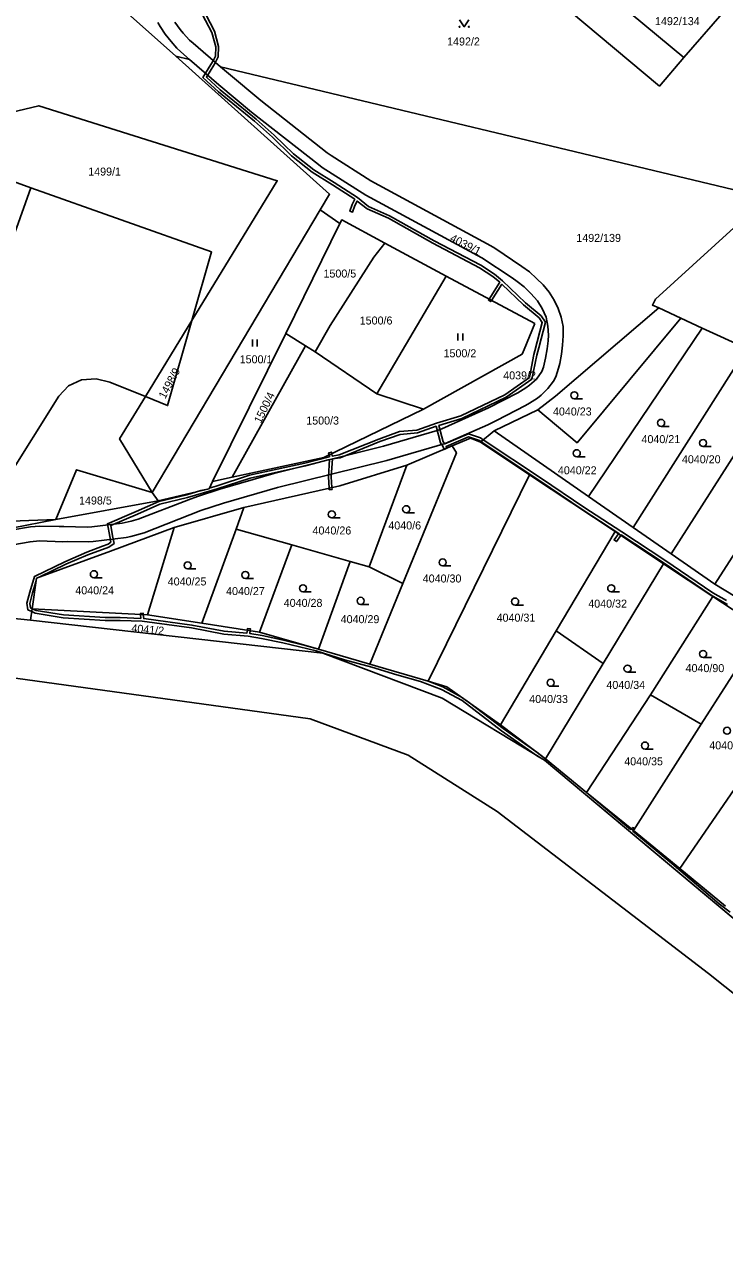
# Model space of a CAD drawing. Extents: x -869103 to -863415, y -1015889 to -1012477.
# Drawn here: x -865245.4 to -865096.7, y -1015520 to -1015262 of the extents above; entities that cross this region are included whole.
import ezdxf

# ---------------------------------------------------------------- set-up
doc = ezdxf.new("R2010")
doc.units = 0
for name, color, linetype in [('Hranice parcel', 7, 'Continuous'), ('Parcelní čísla', 7, 'Continuous'), ('Věcná břemena k části', 7, 'Continuous'), ('Značky kultur', 7, 'Continuous')]:
    doc.layers.add(name, color=color, linetype=linetype)

msp = doc.modelspace()

# ---------------------------------------------------------------- linework, layer by layer
at = {"layer": 'Hranice parcel'}
for p, q in [((-865213.28, -1015268.76), (-865234.45, -1015249.76)), ((-865116.58, -1015259.74), (-865105.38, -1015269.05)), ((-865105.38, -1015269.05), (-865097.3, -1015259.66)), ((-865210.36, -1015269.46), (-865212.22, -1015267.84)), ((-865209.6, -1015266.01), (-865203.75, -1015271.04)), ((-865213.28, -1015268.76), (-865210.36, -1015269.46)), ((-865204.15, -1015274.87), (-865210.36, -1015269.46)), ((-865203.75, -1015271.04), (-865202.12, -1015272.45)), ((-865250.94, -1015294.25), (-865244.04, -1015296.7)), ((-865244.04, -1015296.7), (-865247.46, -1015306.29)), ((-865111.41, -1015320.38), (-865087.79, -1015298.83)), ((-865182.6, -1015301.39), (-865218.32, -1015361.46)), ((-865178.43, -1015304.31), (-865182.6, -1015301.39)), ((-865178.43, -1015304.31), (-865189.94, -1015327.65)), ((-865168.91, -1015308.45), (-865155.86, -1015315.46)), ((-865155.86, -1015315.46), (-865170.62, -1015340.46)), ((-865155.86, -1015315.46), (-865137.06, -1015325.56)), ((-865106.02, -1015324.43), (-865110.73, -1015322.25)), ((-865101.5, -1015326.52), (-865106.02, -1015324.43)), ((-865209.84, -1015324.88), (-865219.73, -1015341.07)), ((-865101.5, -1015326.52), (-865125.62, -1015362.3)), ((-865092.06, -1015330.89), (-865101.5, -1015326.52)), ((-865189.94, -1015327.65), (-865205.45, -1015359.09)), ((-865185.73, -1015330.31), (-865189.94, -1015327.65)), ((-865185.73, -1015330.31), (-865201.32, -1015358.2)), ((-865183.69, -1015331.6), (-865185.73, -1015330.31)), ((-865170.62, -1015340.46), (-865183.69, -1015331.6)), ((-865139.71, -1015332.06), (-865160.71, -1015343.78)), ((-865092.06, -1015330.89), (-865116.18, -1015368.87)), ((-865083.02, -1015335.08), (-865108.09, -1015374.5)), ((-865072.64, -1015339.88), (-865098.84, -1015380.94)), ((-865170.62, -1015340.46), (-865160.71, -1015343.78)), ((-865145.68, -1015348.34), (-865136.43, -1015343.91)), ((-865148.61, -1015350.74), (-865145.68, -1015348.34)), ((-865125.62, -1015362.3), (-865145.68, -1015348.34)), ((-865164.25, -1015355.67), (-865154.57, -1015351.56)), ((-865148.61, -1015350.74), (-865138.16, -1015357.68)), ((-865164.25, -1015355.67), (-865172.25, -1015377.21)), ((-865201.32, -1015358.2), (-865205.45, -1015359.09)), ((-865159.68, -1015401.55), (-865138.16, -1015357.68)), ((-865138.16, -1015357.68), (-865119.97, -1015369.76)), ((-865217.04, -1015363.21), (-865238.76, -1015367.17)), ((-865217.04, -1015363.21), (-865218.32, -1015361.46)), ((-865116.18, -1015368.87), (-865125.62, -1015362.3)), ((-865213.59, -1015368.92), (-865198.82, -1015364.61)), ((-865200.49, -1015369.22), (-865198.82, -1015364.61)), ((-865219.27, -1015387.47), (-865213.59, -1015368.92)), ((-865207.73, -1015389.23), (-865200.49, -1015369.22)), ((-865200.49, -1015369.22), (-865188.64, -1015372.57)), ((-865132.49, -1015390.85), (-865119.97, -1015369.76)), ((-865119.97, -1015369.76), (-865109.72, -1015376.57)), ((-865108.09, -1015374.5), (-865116.18, -1015368.87)), ((-865195.47, -1015391.1), (-865188.64, -1015372.57)), ((-865188.64, -1015372.57), (-865176.23, -1015376.08)), ((-865182.96, -1015394.75), (-865176.23, -1015376.08)), ((-865176.23, -1015376.08), (-865172.25, -1015377.21)), ((-865098.84, -1015380.94), (-865108.09, -1015374.5)), ((-865172.25, -1015377.21), (-865165.04, -1015380.75)), ((-865122.57, -1015397.81), (-865109.72, -1015376.57)), ((-865109.72, -1015376.57), (-865099.28, -1015383.51)), ((-865243.76, -1015386.14), (-865242.83, -1015379.65)), ((-865172.09, -1015397.93), (-865165.04, -1015380.75)), ((-865094.54, -1015383.53), (-865098.84, -1015380.94)), ((-865112.52, -1015404.41), (-865099.28, -1015383.51)), ((-865099.28, -1015383.51), (-865088.8, -1015390.47)), ((-865244.1, -1015388.54), (-865243.76, -1015386.14)), ((-865243.76, -1015386.14), (-865219.27, -1015387.47)), ((-865248.23, -1015388.16), (-865244.1, -1015388.54)), ((-865219.27, -1015387.47), (-865207.73, -1015389.23)), ((-865207.73, -1015389.23), (-865195.47, -1015391.1)), ((-865195.47, -1015391.1), (-865182.96, -1015394.75)), ((-865144.32, -1015410.78), (-865132.49, -1015390.85)), ((-865132.49, -1015390.85), (-865122.57, -1015397.81)), ((-865088.8, -1015390.47), (-865101.71, -1015410.66)), ((-865182.96, -1015394.75), (-865172.09, -1015397.93)), ((-865172.09, -1015397.93), (-865159.68, -1015401.55)), ((-865134.79, -1015418.01), (-865122.57, -1015397.81)), ((-865106.28, -1015441.34), (-865076.8, -1015398.43)), ((-865126.06, -1015425.16), (-865112.52, -1015404.41)), ((-865101.71, -1015410.66), (-865112.52, -1015404.41)), ((-865144.32, -1015410.78), (-865134.79, -1015418.01)), ((-865116.13, -1015433.28), (-865101.71, -1015410.66)), ((-865134.79, -1015418.01), (-865126.06, -1015425.16)), ((-865126.06, -1015425.16), (-865116.13, -1015433.28)), ((-865116.13, -1015433.28), (-865106.28, -1015441.34)), ((-865106.28, -1015441.34), (-865096.56, -1015449.3))]:
    msp.add_line(p, q, dxfattribs=at)
for points in [[(-865105.38, -1015269.05), (-865110.61, -1015275.12), (-865142.26, -1015248.53), (-865146.27, -1015246.69), (-865149.62, -1015245.67), (-865150.51, -1015249.45), (-865159.2, -1015247.36), (-865158.35, -1015243.8), (-865160.42, -1015243.24), (-865163.12, -1015242), (-865165.53, -1015240.46), (-865168.94, -1015244.46), (-865178.93, -1015236.24), (-865175.56, -1015232.29), (-865187.88, -1015222.27), (-865190.53, -1015222.23)], [(-865212.22, -1015267.84), (-865213.06, -1015267.04), (-865214.27, -1015265.63), (-865215.53, -1015264.09), (-865216.62, -1015262.43), (-865217.12, -1015261.57)], [(-865213.5, -1015261.5), (-865212.34, -1015263.11), (-865211.69, -1015263.86), (-865210.34, -1015265.32), (-865209.6, -1015266.01)], [(-865182.6, -1015301.39), (-865180.63, -1015298.08), (-865213.28, -1015268.76)], [(-865202.12, -1015272.45), (-865195.23, -1015278.2), (-865181.13, -1015289.31), (-865180.31, -1015289.87), (-865171.9, -1015295.27), (-865146.42, -1015309.03), (-865145.57, -1015309.53), (-865139.79, -1015313.41), (-865138.16, -1015314.6), (-865136.7, -1015315.95), (-865135.3, -1015317.34), (-865134, -1015318.87), (-865132.92, -1015320.57), (-865132.09, -1015322.37), (-865131.48, -1015324.23), (-865131.06, -1015326.17), (-865131.01, -1015328.14), (-865131.14, -1015330.12), (-865131.41, -1015332.09), (-865131.75, -1015334.04), (-865132, -1015335.02), (-865132.6, -1015336.88), (-865133.11, -1015337.77), (-865134.28, -1015339.37), (-865135.72, -1015340.75), (-865136.51, -1015341.38), (-865138.17, -1015342.47), (-865139.04, -1015342.98), (-865145.22, -1015346.18), (-865147, -1015347.04), (-865156.09, -1015351.07), (-865168.48, -1015354.68), (-865191.67, -1015360.42), (-865203.18, -1015363.75), (-865207.93, -1015365.3), (-865220, -1015370.01), (-865222.84, -1015370.82), (-865223.84, -1015371.03), (-865230.79, -1015371.88), (-865231.78, -1015371.94), (-865236.23, -1015371.87), (-865237.24, -1015371.91), (-865242.23, -1015371.74), (-865244.23, -1015371.93), (-865251.64, -1015373.2)], [(-865203.75, -1015271.04), (-865094.98, -1015297.11), (-865087.79, -1015298.83)], [(-865252.52, -1015370.17), (-865244.11, -1015368.73), (-865242.11, -1015368.58), (-865238.07, -1015368.69), (-865237.08, -1015368.69), (-865232.1, -1015368.84), (-865231.1, -1015368.75), (-865224.67, -1015367.94), (-865222.72, -1015367.53), (-865221.26, -1015367.14), (-865210.55, -1015362.98), (-865208.66, -1015362.28), (-865203.94, -1015360.71), (-865192.43, -1015357.38), (-865169.2, -1015351.63), (-865157.76, -1015348.27), (-865156.82, -1015347.95), (-865146.85, -1015343.45), (-865140.66, -1015340.29), (-865138.98, -1015339.24), (-865138.17, -1015338.64), (-865136.69, -1015337.36), (-865135.55, -1015335.76), (-865135.19, -1015334.79), (-865134.76, -1015332.94), (-865134.41, -1015330.96), (-865134.22, -1015329.25), (-865134.14, -1015328.05), (-865134.29, -1015326.09), (-865134.66, -1015324.17), (-865135.51, -1015322.38), (-865136.48, -1015320.7), (-865137.89, -1015319.15), (-865139.29, -1015317.79), (-865140.79, -1015316.59), (-865141.87, -1015315.81), (-865148.29, -1015311.6), (-865172.92, -1015298.28), (-865182.19, -1015292.37), (-865182.99, -1015291.79), (-865197.21, -1015280.66), (-865204.15, -1015274.87)], [(-865209.84, -1015324.88), (-865191.72, -1015295.21), (-865242.37, -1015279.3), (-865272.78, -1015286.51)], [(-865209.84, -1015324.88), (-865205.68, -1015310.3), (-865244.04, -1015296.7)], [(-865178.43, -1015304.31), (-865178.05, -1015303.54), (-865168.91, -1015308.45)], [(-865183.69, -1015331.6), (-865180.51, -1015325.98), (-865171.26, -1015311.44), (-865168.91, -1015308.45)], [(-865110.73, -1015322.25), (-865112.09, -1015321.62), (-865111.41, -1015320.38)], [(-865136.43, -1015343.91), (-865132.64, -1015340.97), (-865110.73, -1015322.25)], [(-865106.02, -1015324.43), (-865128.06, -1015350.88), (-865136.43, -1015343.91)], [(-865219.73, -1015341.07), (-865215.01, -1015343), (-865209.84, -1015324.88)], [(-865137.06, -1015325.56), (-865139.31, -1015331.07), (-865139.71, -1015332.06)], [(-865219.73, -1015341.07), (-865227.25, -1015338.01), (-865230.2, -1015337.29), (-865233.31, -1015337.54), (-865236.05, -1015338.77), (-865238.1, -1015340.98), (-865249.38, -1015358.99), (-865360.91, -1015364.04)], [(-865218.32, -1015361.46), (-865225.21, -1015350.04), (-865219.73, -1015341.07)], [(-865160.71, -1015343.78), (-865181.82, -1015354.02), (-865201.32, -1015358.2)], [(-865154.57, -1015351.56), (-865150.73, -1015349.92), (-865148.61, -1015350.74)], [(-865165.04, -1015380.75), (-865153.68, -1015353.05), (-865154.57, -1015351.56)], [(-865198.82, -1015364.61), (-865178.47, -1015360.04), (-865164.25, -1015355.67)], [(-865218.32, -1015361.46), (-865234.35, -1015356.62), (-865238.76, -1015367.17)], [(-865217.04, -1015363.21), (-865206.22, -1015360.65), (-865205.45, -1015359.09)], [(-865238.76, -1015367.17), (-865324.36, -1015370.34), (-865353.77, -1015367.04), (-865363.13, -1015374.12), (-865394.48, -1015375.61), (-865394.92, -1015370.05)], [(-865238.76, -1015367.17), (-865257.63, -1015370.86), (-865262.39, -1015376.49)], [(-865242.83, -1015379.65), (-865227.15, -1015373.9), (-865213.59, -1015368.92)], [(-865016.06, -1015512.92), (-865026.06, -1015505.17), (-865092.31, -1015454.08), (-865135, -1015418.35), (-865156.75, -1015405.15), (-865182.04, -1015395.56), (-865244.1, -1015388.54)], [(-864992.6, -1015549.69), (-865034.65, -1015515.8), (-865100.2, -1015463.62), (-865145.06, -1015429.19), (-865163.94, -1015417.24), (-865184.75, -1015409.5), (-865251.5, -1015400.35), (-865259.06, -1015400.09), (-865267.63, -1015404.65), (-865272.61, -1015404.38)], [(-865159.68, -1015401.55), (-865155.72, -1015402.71), (-865144.32, -1015410.78)]]:
    msp.add_lwpolyline(points, dxfattribs=at)
at = {"layer": 'Věcná břemena k části'}
for points in [[(-865208.28, -1015258.6), (-865205.59, -1015263.69), (-865204.79, -1015266.76), (-865204.86, -1015268.75), (-865205.34, -1015269.76), (-865205.83, -1015270.54), (-865207.52, -1015273.28), (-865204.24, -1015276.35), (-865196.58, -1015282.57), (-865192.77, -1015285.95), (-865188.69, -1015289.93), (-865184.34, -1015293.38), (-865179.97, -1015296.1), (-865175.27, -1015299.16), (-865175.8, -1015300.27), (-865176.31, -1015301.69), (-865175.75, -1015301.89), (-865175.24, -1015300.51), (-865174.78, -1015299.52), (-865172.68, -1015301.19), (-865168.15, -1015303.2), (-865158.71, -1015308.49), (-865148.78, -1015313.69), (-865145.96, -1015315.56), (-865144.49, -1015316.79), (-865146.76, -1015320.35), (-865146.23, -1015320.63), (-865144.04, -1015317.2), (-865139.44, -1015321.61), (-865136.16, -1015324.37), (-865135.46, -1015325.36), (-865137.02, -1015331.34), (-865137.23, -1015332.16), (-865138.19, -1015337), (-865143.44, -1015340.67), (-865152.79, -1015345.14), (-865157.89, -1015346.7), (-865162.1, -1015348.18), (-865165.76, -1015348.51), (-865170.15, -1015350.09), (-865178.56, -1015353.47), (-865180.06, -1015353.72), (-865180.17, -1015353.22), (-865180.72, -1015353.49), (-865180.65, -1015353.84), (-865185.91, -1015355.22), (-865197.66, -1015357.8), (-865204.69, -1015360.1), (-865206.16, -1015360.54), (-865206.22, -1015360.65), (-865207.94, -1015361.06), (-865210.92, -1015361.93), (-865216.89, -1015363.35), (-865221.66, -1015365.52), (-865227.78, -1015368.08), (-865227.3, -1015370.81), (-865227.04, -1015371.99), (-865227.67, -1015372.46), (-865228.82, -1015372.88), (-865232.2, -1015374.1), (-865236.85, -1015376.16), (-865243.25, -1015379.27), (-865244.28, -1015382.59), (-865244.92, -1015384.99), (-865244.66, -1015386.4), (-865243.85, -1015386.76), (-865243.76, -1015386.14), (-865244.12, -1015385.98), (-865244.3, -1015385.01), (-865243.7, -1015382.77), (-865242.91, -1015380.2), (-865242.83, -1015379.65), (-865242.15, -1015379.4), (-865236.59, -1015376.7), (-865231.98, -1015374.66), (-865227.47, -1015373.03), (-865226.38, -1015372.25), (-865226.72, -1015370.69), (-865227.1, -1015368.44), (-865221.42, -1015366.08)], [(-865221.42, -1015366.08), (-865216.69, -1015363.93), (-865210.76, -1015362.51), (-865204.51, -1015360.68), (-865197.5, -1015358.38), (-865185.77, -1015355.8), (-865180.63, -1015354.46), (-865180.87, -1015358.14), (-865180.71, -1015360.54), (-865180.12, -1015360.41), (-865180.27, -1015358.14), (-865180.02, -1015354.32), (-865178.4, -1015354.05), (-865169.93, -1015350.65), (-865165.62, -1015349.11), (-865161.98, -1015348.78), (-865158, -1015347.38), (-865157.04, -1015350.93), (-865156.55, -1015351.64), (-865156.28, -1015352.29), (-865155.73, -1015352.05), (-865155.89, -1015351.66), (-865151.12, -1015349.64), (-865148.82, -1015350.41), (-865148.48, -1015350.64), (-865148, -1015350.24), (-865148.56, -1015349.87), (-865151.14, -1015349), (-865156.17, -1015351.13), (-865156.48, -1015350.67), (-865157.43, -1015347.19), (-865152.57, -1015345.7), (-865143.14, -1015341.19), (-865137.65, -1015337.36), (-865136.65, -1015332.3), (-865136.23, -1015330.7), (-865134.8, -1015325.24), (-865135.72, -1015323.95), (-865139.04, -1015321.17), (-865143.9, -1015316.51), (-865145.6, -1015315.08), (-865148.48, -1015313.17), (-865158.43, -1015307.97), (-865167.89, -1015302.66), (-865172.36, -1015300.67), (-865174.71, -1015298.81), (-865179.65, -1015295.6), (-865184, -1015292.88), (-865188.29, -1015289.47), (-865192.37, -1015285.51), (-865196.2, -1015282.11), (-865203.84, -1015275.89), (-865206.76, -1015273.18), (-865205.22, -1015270.69), (-865204.82, -1015270.04), (-865204.26, -1015268.89), (-865204.19, -1015266.7), (-865205.03, -1015263.47), (-865207.76, -1015258.3)], [(-865096.34, -1015384.42), (-865099.28, -1015382.74), (-865109.47, -1015375.83), (-865118.6, -1015369.81), (-865126.65, -1015364.59), (-865135.63, -1015358.45), (-865148, -1015350.24), (-865148.48, -1015350.64), (-865135.97, -1015358.95), (-865126.99, -1015365.09), (-865119.19, -1015370.14), (-865119.26, -1015370.23), (-865118.76, -1015370.56), (-865118.69, -1015370.47), (-865109.81, -1015376.33), (-865099.6, -1015383.24), (-865096.12, -1015385.24)], [(-865095.57, -1015450.59), (-865097.91, -1015448.81), (-865107.95, -1015440.29), (-865116.22, -1015433.42), (-865116.13, -1015433.28), (-865116.56, -1015432.93), (-865116.7, -1015433.02), (-865126.06, -1015425.16), (-865134.79, -1015418.01), (-865136.61, -1015416.63), (-865143.77, -1015411.61), (-865150.9, -1015406.12), (-865152.63, -1015404.9), (-865156.61, -1015402.76), (-865159.68, -1015401.55), (-865172.09, -1015397.93), (-865182.96, -1015394.75), (-865185.78, -1015393.93), (-865190.38, -1015392.81), (-865194.96, -1015391.86), (-865197.56, -1015391.39), (-865197.48, -1015390.79), (-865198.08, -1015390.7), (-865198.16, -1015391.32), (-865203.02, -1015390.94), (-865209.85, -1015389.63), (-865220.09, -1015388.24), (-865220.18, -1015387.42), (-865220.78, -1015387.39), (-865220.7, -1015388.2), (-865225.1, -1015388.02), (-865228.28, -1015388.04), (-865237.11, -1015387.46), (-865242.93, -1015386.51), (-865243.76, -1015386.14), (-865243.85, -1015386.76), (-865243.11, -1015387.09), (-865237.17, -1015388.06), (-865228.3, -1015388.64), (-865225.12, -1015388.62), (-865220.39, -1015388.81), (-865209.95, -1015390.23), (-865203.1, -1015391.54), (-865197.94, -1015391.94), (-865195.08, -1015392.44), (-865190.52, -1015393.39), (-865183.46, -1015395.11), (-865177.45, -1015396.98), (-865171.62, -1015398.57), (-865166.32, -1015400.19), (-865161.29, -1015401.57), (-865156.87, -1015403.3), (-865152.49, -1015405.65), (-865144.13, -1015412.09), (-865136.49, -1015417.44), (-865135, -1015418.35), (-865095.85, -1015451.12)]]:
    msp.add_lwpolyline(points, dxfattribs=at)
for points in [[(-865146.23, -1015320.63), (-865146.76, -1015320.35), (-865146.91, -1015320.58), (-865146.41, -1015320.9)], [(-865180.72, -1015353.49), (-865180.17, -1015353.22), (-865180.24, -1015352.88), (-865180.82, -1015353)], [(-865180.69, -1015360.85), (-865180.09, -1015360.81), (-865180.12, -1015360.41), (-865180.71, -1015360.54)], [(-865118.76, -1015370.56), (-865119.26, -1015370.23), (-865120.21, -1015371.51), (-865119.73, -1015371.87)], [(-865220.78, -1015387.39), (-865220.18, -1015387.42), (-865220.21, -1015387.07), (-865220.81, -1015387.13)], [(-865198.08, -1015390.7), (-865197.48, -1015390.79), (-865197.43, -1015390.41), (-865198.03, -1015390.33)], [(-865116.56, -1015432.93), (-865116.13, -1015433.28), (-865115.93, -1015432.97), (-865116.14, -1015432.65)]]:
    msp.add_lwpolyline(points, close=True, dxfattribs=at)
at = {"layer": 'Značky kultur'}
for p, q in [((-865197.01, -1015330.45), (-865197.01, -1015328.95)), ((-865196.01, -1015330.45), (-865196.01, -1015328.95)), ((-865153.36, -1015329.17), (-865153.36, -1015327.67)), ((-865152.36, -1015329.17), (-865152.36, -1015327.67)), ((-865128.66, -1015341.54), (-865126.91, -1015341.54)), ((-865110.24, -1015347.41), (-865108.49, -1015347.41)), ((-865101.33, -1015351.69), (-865099.58, -1015351.69)), ((-865128.14, -1015353.85), (-865126.39, -1015353.85)), ((-865164.36, -1015365.75), (-865162.61, -1015365.75)), ((-865180.15, -1015366.85), (-865178.4, -1015366.85)), ((-865210.75, -1015377.68), (-865209, -1015377.68)), ((-865156.61, -1015377.05), (-865154.86, -1015377.05)), ((-865230.67, -1015379.56), (-865228.92, -1015379.56)), ((-865198.51, -1015379.72), (-865196.76, -1015379.72)), ((-865186.27, -1015382.55), (-865184.52, -1015382.55)), ((-865120.83, -1015382.55), (-865119.08, -1015382.55)), ((-865174.03, -1015385.22), (-865172.28, -1015385.22)), ((-865141.23, -1015385.37), (-865139.48, -1015385.37)), ((-865101.32, -1015396.5), (-865099.57, -1015396.5)), ((-865117.37, -1015399.63), (-865115.62, -1015399.63)), ((-865133.68, -1015402.62), (-865131.93, -1015402.62)), ((-865113.65, -1015415.96), (-865111.9, -1015415.96))]:
    msp.add_line(p, q, dxfattribs=at)
msp.add_lwpolyline([(-865153.03, -1015261), (-865152.03, -1015262.5), (-865151.03, -1015261)], dxfattribs=at)
for centre, radius in [((-865153.03, -1015262.5), 0.1), ((-865151.03, -1015262.5), 0.1), ((-865128.66, -1015340.79), 0.75), ((-865110.24, -1015346.66), 0.75), ((-865101.33, -1015350.94), 0.75), ((-865128.14, -1015353.1), 0.75), ((-865180.15, -1015366.1), 0.75), ((-865164.36, -1015365), 0.75), ((-865210.75, -1015376.93), 0.75), ((-865156.61, -1015376.3), 0.75), ((-865230.67, -1015378.81), 0.75), ((-865198.51, -1015378.97), 0.75), ((-865186.27, -1015381.8), 0.75), ((-865120.83, -1015381.8), 0.75), ((-865174.03, -1015384.47), 0.75), ((-865141.23, -1015384.62), 0.75), ((-865101.32, -1015395.75), 0.75), ((-865117.37, -1015398.88), 0.75), ((-865133.68, -1015401.87), 0.75), ((-865096.23, -1015412.06), 0.75), ((-865113.65, -1015415.21), 0.75)]:
    msp.add_circle(centre, radius, dxfattribs=at)

# ---------------------------------------------------------------- texts
at = {"layer": 'Parcelní čísla'}
for s, p in [('1492/134', (-865111.53, -1015262.16)), ('1492/2', (-865155.67, -1015266.48)), ('1499/1', (-865231.87, -1015294.12)), ('1492/139', (-865128.24, -1015308.21)), ('1500/5', (-865181.92, -1015315.78)), ('1500/6', (-865174.23, -1015325.76)), ('1500/1', (-865199.71, -1015334)), ('1500/2', (-865156.43, -1015332.72)), ('4039/2', (-865143.76, -1015337.42)), ('1500/3', (-865185.58, -1015347.01)), ('4040/23', (-865133.2, -1015345.09)), ('4040/21', (-865114.4, -1015350.96)), ('4040/20', (-865105.82, -1015355.24)), ('4040/22', (-865132.15, -1015357.58)), ('1498/5', (-865233.82, -1015364)), ('4040/26', (-865184.24, -1015370.37)), ('4040/6', (-865168.15, -1015369.3)), ('4040/30', (-865160.85, -1015380.57)), ('4040/24', (-865234.61, -1015383.08)), ('4040/25', (-865214.99, -1015381.2)), ('4040/27', (-865202.6, -1015383.24)), ('4040/28', (-865190.36, -1015385.75)), ('4040/32', (-865125.7, -1015385.91)), ('4040/29', (-865178.27, -1015389.21)), ('4040/31', (-865145.16, -1015388.89)), ('4040/90', (-865105.04, -1015399.61)), ('4040/34', (-865121.85, -1015403.18)), ('4040/33', (-865138.24, -1015406.17)), ('4040/36', (-865100.01, -1015416.02)), ('4040/35', (-865118.06, -1015419.41))]:
    msp.add_text(s, height=1.7, dxfattribs=at).set_placement(p)
for s, rotation, p in [('4039/1', 333, (-865155.22, -1015307.94)), ('1498/9', 62, (-865215.53, -1015341.69)), ('1500/4', 64, (-865195.24, -1015346.9)), ('4041/2', 355, (-865222.76, -1015391.09))]:
    msp.add_text(s, height=1.7, rotation=rotation, dxfattribs=at).set_placement(p)

doc.saveas('drawing.dxf')
